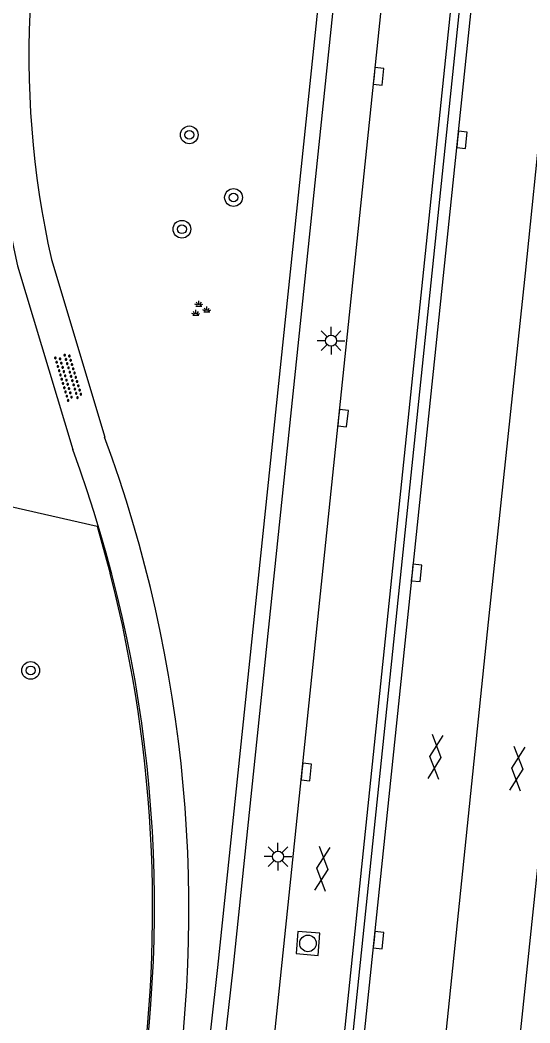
# Model space of a CAD drawing. Extents: x 125000 to 129004, y 397500 to 399008.
# Drawn here: x 127656.44 to 127679.44, y 398548.94 to 398594.19 of the extents above; entities that cross this region are included whole.
import ezdxf

# ---------------------------------------------------------------- set-up
doc = ezdxf.new("R2010")
doc.units = 0
for name, color, linetype in [('gg-afsc-hekwerk', 7, 'Continuous'), ('gg-afsc-muur', 7, 'Continuous'), ('gg-knt-onverhard', 7, 'Continuous'), ('gg-knt-verharding', 7, 'Continuous'), ('gg-knt-verharding nz', 7, 'Continuous'), ('gt-grn-groengrens', 7, 'Continuous'), ('gt-symb-boom', 7, 'Continuous'), ('gt-symb-gesloten verharding', 7, 'Continuous'), ('gt-symb-groenvak', 7, 'Continuous'), ('gt-symb-kolk', 7, 'Continuous'), ('gt-symb-lichtmast', 7, 'Continuous'), ('gt-symb-overige verharding', 7, 'Continuous'), ('gt-symb-rioolschacht', 7, 'Continuous')]:
    doc.layers.add(name, color=color, linetype=linetype)

# ---------------------------------------------------------------- blocks, each defined once
blk = doc.blocks.new('gt0-BOOM')
at = {"layer": 'gt-symb-boom'}
for radius in [0.4, 0.2]:
    blk.add_circle((0, 0), radius, dxfattribs=at)
blk = doc.blocks.new('gt0-OVH')
at = {"layer": 'gt-symb-overige verharding'}
for points in [[(-0.972, 0.298), (-0.967, 0.308), (-0.965, 0.319), (-0.966, 0.33), (-0.971, 0.34), (-0.978, 0.348), (-0.988, 0.353), (-0.999, 0.355), (-1.01, 0.354), (-1.02, 0.349), (-1.028, 0.342), (-1.033, 0.332), (-1.035, 0.321), (-1.034, 0.31), (-1.029, 0.3), (-1.022, 0.292), (-1.012, 0.287), (-1.001, 0.285), (-0.99, 0.286), (-0.98, 0.291)], [(-0.872, 0.106), (-0.867, 0.116), (-0.865, 0.126), (-0.866, 0.137), (-0.871, 0.147), (-0.878, 0.156), (-0.888, 0.161), (-0.899, 0.163), (-0.91, 0.162), (-0.92, 0.157), (-0.928, 0.15), (-0.933, 0.14), (-0.935, 0.129), (-0.934, 0.118), (-0.929, 0.108), (-0.922, 0.1), (-0.912, 0.095), (-0.901, 0.092), (-0.89, 0.094), (-0.88, 0.098)], [(-0.772, 0.298), (-0.767, 0.308), (-0.765, 0.319), (-0.766, 0.33), (-0.771, 0.34), (-0.778, 0.348), (-0.788, 0.353), (-0.799, 0.355), (-0.81, 0.354), (-0.82, 0.349), (-0.828, 0.342), (-0.833, 0.332), (-0.835, 0.321), (-0.834, 0.31), (-0.829, 0.3), (-0.822, 0.292), (-0.812, 0.287), (-0.801, 0.285), (-0.79, 0.286), (-0.78, 0.291)], [(-0.672, 0.106), (-0.667, 0.116), (-0.665, 0.126), (-0.666, 0.137), (-0.671, 0.147), (-0.678, 0.156), (-0.688, 0.161), (-0.699, 0.163), (-0.71, 0.162), (-0.72, 0.157), (-0.728, 0.15), (-0.733, 0.14), (-0.735, 0.129), (-0.734, 0.118), (-0.729, 0.108), (-0.722, 0.1), (-0.712, 0.095), (-0.701, 0.092), (-0.69, 0.094), (-0.68, 0.098)], [(-0.572, 0.298), (-0.567, 0.308), (-0.565, 0.319), (-0.566, 0.33), (-0.571, 0.34), (-0.578, 0.348), (-0.588, 0.353), (-0.599, 0.355), (-0.61, 0.354), (-0.62, 0.349), (-0.628, 0.342), (-0.633, 0.332), (-0.635, 0.321), (-0.634, 0.31), (-0.629, 0.3), (-0.622, 0.292), (-0.612, 0.287), (-0.601, 0.285), (-0.59, 0.286), (-0.58, 0.291)], [(-0.472, 0.106), (-0.467, 0.116), (-0.465, 0.126), (-0.466, 0.137), (-0.471, 0.147), (-0.478, 0.156), (-0.488, 0.161), (-0.499, 0.163), (-0.51, 0.162), (-0.52, 0.157), (-0.528, 0.15), (-0.533, 0.14), (-0.535, 0.129), (-0.534, 0.118), (-0.529, 0.108), (-0.522, 0.1), (-0.512, 0.095), (-0.501, 0.092), (-0.49, 0.094), (-0.48, 0.098)], [(-0.372, 0.298), (-0.367, 0.308), (-0.365, 0.319), (-0.366, 0.33), (-0.371, 0.34), (-0.378, 0.348), (-0.388, 0.353), (-0.399, 0.355), (-0.41, 0.354), (-0.42, 0.349), (-0.428, 0.342), (-0.433, 0.332), (-0.435, 0.321), (-0.434, 0.31), (-0.429, 0.3), (-0.422, 0.292), (-0.412, 0.287), (-0.401, 0.285), (-0.39, 0.286), (-0.38, 0.291)], [(-0.272, 0.106), (-0.267, 0.116), (-0.265, 0.126), (-0.266, 0.137), (-0.271, 0.147), (-0.278, 0.156), (-0.288, 0.161), (-0.299, 0.163), (-0.31, 0.162), (-0.32, 0.157), (-0.328, 0.15), (-0.333, 0.14), (-0.335, 0.129), (-0.334, 0.118), (-0.329, 0.108), (-0.322, 0.1), (-0.312, 0.095), (-0.301, 0.092), (-0.29, 0.094), (-0.28, 0.098)], [(-0.172, 0.298), (-0.167, 0.308), (-0.165, 0.319), (-0.166, 0.33), (-0.171, 0.34), (-0.178, 0.348), (-0.188, 0.353), (-0.199, 0.355), (-0.21, 0.354), (-0.22, 0.349), (-0.228, 0.342), (-0.233, 0.332), (-0.235, 0.321), (-0.234, 0.31), (-0.229, 0.3), (-0.222, 0.292), (-0.212, 0.287), (-0.201, 0.285), (-0.19, 0.286), (-0.18, 0.291)], [(-0.072, 0.106), (-0.067, 0.116), (-0.065, 0.126), (-0.066, 0.137), (-0.071, 0.147), (-0.078, 0.156), (-0.088, 0.161), (-0.099, 0.163), (-0.11, 0.162), (-0.12, 0.157), (-0.128, 0.15), (-0.133, 0.14), (-0.135, 0.129), (-0.134, 0.118), (-0.129, 0.108), (-0.122, 0.1), (-0.112, 0.095), (-0.101, 0.092), (-0.09, 0.094), (-0.08, 0.098)], [(0.028, 0.298), (0.033, 0.308), (0.035, 0.319), (0.034, 0.33), (0.029, 0.34), (0.022, 0.348), (0.012, 0.353), (0.001, 0.355), (-0.01, 0.354), (-0.02, 0.349), (-0.028, 0.342), (-0.033, 0.332), (-0.035, 0.321), (-0.034, 0.31), (-0.029, 0.3), (-0.022, 0.292), (-0.012, 0.287), (-0.001, 0.285), (0.01, 0.286), (0.02, 0.291)], [(0.128, 0.106), (0.133, 0.116), (0.135, 0.126), (0.134, 0.137), (0.129, 0.147), (0.122, 0.156), (0.112, 0.161), (0.101, 0.163), (0.09, 0.162), (0.08, 0.157), (0.072, 0.15), (0.067, 0.14), (0.065, 0.129), (0.066, 0.118), (0.071, 0.108), (0.078, 0.1), (0.088, 0.095), (0.099, 0.092), (0.11, 0.094), (0.12, 0.098)], [(0.228, 0.298), (0.233, 0.308), (0.235, 0.319), (0.234, 0.33), (0.229, 0.34), (0.222, 0.348), (0.212, 0.353), (0.201, 0.355), (0.19, 0.354), (0.18, 0.349), (0.172, 0.342), (0.167, 0.332), (0.165, 0.321), (0.166, 0.31), (0.171, 0.3), (0.178, 0.292), (0.188, 0.287), (0.199, 0.285), (0.21, 0.286), (0.22, 0.291)], [(0.328, 0.106), (0.333, 0.116), (0.335, 0.126), (0.334, 0.137), (0.329, 0.147), (0.322, 0.156), (0.312, 0.161), (0.301, 0.163), (0.29, 0.162), (0.28, 0.157), (0.272, 0.15), (0.267, 0.14), (0.265, 0.129), (0.266, 0.118), (0.271, 0.108), (0.278, 0.1), (0.288, 0.095), (0.299, 0.092), (0.31, 0.094), (0.32, 0.098)], [(0.428, 0.298), (0.433, 0.308), (0.435, 0.319), (0.434, 0.33), (0.429, 0.34), (0.422, 0.348), (0.412, 0.353), (0.401, 0.355), (0.39, 0.354), (0.38, 0.349), (0.372, 0.342), (0.367, 0.332), (0.365, 0.321), (0.366, 0.31), (0.371, 0.3), (0.378, 0.292), (0.388, 0.287), (0.399, 0.285), (0.41, 0.286), (0.42, 0.291)], [(0.528, 0.106), (0.533, 0.116), (0.535, 0.126), (0.534, 0.137), (0.529, 0.147), (0.522, 0.156), (0.512, 0.161), (0.501, 0.163), (0.49, 0.162), (0.48, 0.157), (0.472, 0.15), (0.467, 0.14), (0.465, 0.129), (0.466, 0.118), (0.471, 0.108), (0.478, 0.1), (0.488, 0.095), (0.499, 0.092), (0.51, 0.094), (0.52, 0.098)], [(0.628, 0.298), (0.633, 0.308), (0.635, 0.319), (0.634, 0.33), (0.629, 0.34), (0.622, 0.348), (0.612, 0.353), (0.601, 0.355), (0.59, 0.354), (0.58, 0.349), (0.572, 0.342), (0.567, 0.332), (0.565, 0.321), (0.566, 0.31), (0.571, 0.3), (0.578, 0.292), (0.588, 0.287), (0.599, 0.285), (0.61, 0.286), (0.62, 0.291)], [(0.728, 0.106), (0.733, 0.116), (0.735, 0.126), (0.734, 0.137), (0.729, 0.147), (0.722, 0.156), (0.712, 0.161), (0.701, 0.163), (0.69, 0.162), (0.68, 0.157), (0.672, 0.15), (0.667, 0.14), (0.665, 0.129), (0.666, 0.118), (0.671, 0.108), (0.678, 0.1), (0.688, 0.095), (0.699, 0.092), (0.71, 0.094), (0.72, 0.098)], [(0.828, 0.298), (0.833, 0.308), (0.835, 0.319), (0.834, 0.33), (0.829, 0.34), (0.822, 0.348), (0.812, 0.353), (0.801, 0.355), (0.79, 0.354), (0.78, 0.349), (0.772, 0.342), (0.767, 0.332), (0.765, 0.321), (0.766, 0.31), (0.771, 0.3), (0.778, 0.292), (0.788, 0.287), (0.799, 0.285), (0.81, 0.286), (0.82, 0.291)], [(0.928, 0.106), (0.933, 0.116), (0.935, 0.126), (0.934, 0.137), (0.929, 0.147), (0.922, 0.156), (0.912, 0.161), (0.901, 0.163), (0.89, 0.162), (0.88, 0.157), (0.872, 0.15), (0.867, 0.14), (0.865, 0.129), (0.866, 0.118), (0.871, 0.108), (0.878, 0.1), (0.888, 0.095), (0.899, 0.092), (0.91, 0.094), (0.92, 0.098)], [(1.028, 0.298), (1.033, 0.308), (1.035, 0.319), (1.034, 0.33), (1.029, 0.34), (1.022, 0.348), (1.012, 0.353), (1.001, 0.355), (0.99, 0.354), (0.98, 0.349), (0.972, 0.342), (0.967, 0.332), (0.965, 0.321), (0.966, 0.31), (0.971, 0.3), (0.978, 0.292), (0.988, 0.287), (0.999, 0.285), (1.01, 0.286), (1.02, 0.291)], [(-0.972, -0.142), (-0.967, -0.132), (-0.965, -0.121), (-0.966, -0.11), (-0.971, -0.1), (-0.978, -0.092), (-0.988, -0.087), (-0.999, -0.085), (-1.01, -0.086), (-1.02, -0.091), (-1.028, -0.098), (-1.033, -0.108), (-1.035, -0.119), (-1.034, -0.13), (-1.029, -0.14), (-1.022, -0.148), (-1.012, -0.153), (-1.001, -0.155), (-0.99, -0.154), (-0.98, -0.149)], [(-0.872, -0.334), (-0.867, -0.324), (-0.865, -0.314), (-0.866, -0.303), (-0.871, -0.293), (-0.878, -0.284), (-0.888, -0.279), (-0.899, -0.277), (-0.91, -0.278), (-0.92, -0.283), (-0.928, -0.29), (-0.933, -0.3), (-0.935, -0.311), (-0.934, -0.322), (-0.929, -0.332), (-0.922, -0.34), (-0.912, -0.345), (-0.901, -0.348), (-0.89, -0.346), (-0.88, -0.342)], [(-0.772, -0.142), (-0.767, -0.132), (-0.765, -0.121), (-0.766, -0.11), (-0.771, -0.1), (-0.778, -0.092), (-0.788, -0.087), (-0.799, -0.085), (-0.81, -0.086), (-0.82, -0.091), (-0.828, -0.098), (-0.833, -0.108), (-0.835, -0.119), (-0.834, -0.13), (-0.829, -0.14), (-0.822, -0.148), (-0.812, -0.153), (-0.801, -0.155), (-0.79, -0.154), (-0.78, -0.149)], [(-0.672, -0.334), (-0.667, -0.324), (-0.665, -0.314), (-0.666, -0.303), (-0.671, -0.293), (-0.678, -0.284), (-0.688, -0.279), (-0.699, -0.277), (-0.71, -0.278), (-0.72, -0.283), (-0.728, -0.29), (-0.733, -0.3), (-0.735, -0.311), (-0.734, -0.322), (-0.729, -0.332), (-0.722, -0.34), (-0.712, -0.345), (-0.701, -0.348), (-0.69, -0.346), (-0.68, -0.342)], [(-0.572, -0.142), (-0.567, -0.132), (-0.565, -0.121), (-0.566, -0.11), (-0.571, -0.1), (-0.578, -0.092), (-0.588, -0.087), (-0.599, -0.085), (-0.61, -0.086), (-0.62, -0.091), (-0.628, -0.098), (-0.633, -0.108), (-0.635, -0.119), (-0.634, -0.13), (-0.629, -0.14), (-0.622, -0.148), (-0.612, -0.153), (-0.601, -0.155), (-0.59, -0.154), (-0.58, -0.149)], [(-0.472, -0.334), (-0.467, -0.324), (-0.465, -0.314), (-0.466, -0.303), (-0.471, -0.293), (-0.478, -0.284), (-0.488, -0.279), (-0.499, -0.277), (-0.51, -0.278), (-0.52, -0.283), (-0.528, -0.29), (-0.533, -0.3), (-0.535, -0.311), (-0.534, -0.322), (-0.529, -0.332), (-0.522, -0.34), (-0.512, -0.345), (-0.501, -0.348), (-0.49, -0.346), (-0.48, -0.342)], [(-0.372, -0.142), (-0.367, -0.132), (-0.365, -0.121), (-0.366, -0.11), (-0.371, -0.1), (-0.378, -0.092), (-0.388, -0.087), (-0.399, -0.085), (-0.41, -0.086), (-0.42, -0.091), (-0.428, -0.098), (-0.433, -0.108), (-0.435, -0.119), (-0.434, -0.13), (-0.429, -0.14), (-0.422, -0.148), (-0.412, -0.153), (-0.401, -0.155), (-0.39, -0.154), (-0.38, -0.149)], [(-0.272, -0.334), (-0.267, -0.324), (-0.265, -0.314), (-0.266, -0.303), (-0.271, -0.293), (-0.278, -0.284), (-0.288, -0.279), (-0.299, -0.277), (-0.31, -0.278), (-0.32, -0.283), (-0.328, -0.29), (-0.333, -0.3), (-0.335, -0.311), (-0.334, -0.322), (-0.329, -0.332), (-0.322, -0.34), (-0.312, -0.345), (-0.301, -0.348), (-0.29, -0.346), (-0.28, -0.342)], [(-0.172, -0.142), (-0.167, -0.132), (-0.165, -0.121), (-0.166, -0.11), (-0.171, -0.1), (-0.178, -0.092), (-0.188, -0.087), (-0.199, -0.085), (-0.21, -0.086), (-0.22, -0.091), (-0.228, -0.098), (-0.233, -0.108), (-0.235, -0.119), (-0.234, -0.13), (-0.229, -0.14), (-0.222, -0.148), (-0.212, -0.153), (-0.201, -0.155), (-0.19, -0.154), (-0.18, -0.149)], [(-0.072, -0.334), (-0.067, -0.324), (-0.065, -0.314), (-0.066, -0.303), (-0.071, -0.293), (-0.078, -0.284), (-0.088, -0.279), (-0.099, -0.277), (-0.11, -0.278), (-0.12, -0.283), (-0.128, -0.29), (-0.133, -0.3), (-0.135, -0.311), (-0.134, -0.322), (-0.129, -0.332), (-0.122, -0.34), (-0.112, -0.345), (-0.101, -0.348), (-0.09, -0.346), (-0.08, -0.342)], [(0.028, -0.142), (0.033, -0.132), (0.035, -0.121), (0.034, -0.11), (0.029, -0.1), (0.022, -0.092), (0.012, -0.087), (0.001, -0.085), (-0.01, -0.086), (-0.02, -0.091), (-0.028, -0.098), (-0.033, -0.108), (-0.035, -0.119), (-0.034, -0.13), (-0.029, -0.14), (-0.022, -0.148), (-0.012, -0.153), (-0.001, -0.155), (0.01, -0.154), (0.02, -0.149)], [(0.128, -0.334), (0.133, -0.324), (0.135, -0.314), (0.134, -0.303), (0.129, -0.293), (0.122, -0.284), (0.112, -0.279), (0.101, -0.277), (0.09, -0.278), (0.08, -0.283), (0.072, -0.29), (0.067, -0.3), (0.065, -0.311), (0.066, -0.322), (0.071, -0.332), (0.078, -0.34), (0.088, -0.345), (0.099, -0.348), (0.11, -0.346), (0.12, -0.342)], [(0.228, -0.142), (0.233, -0.132), (0.235, -0.121), (0.234, -0.11), (0.229, -0.1), (0.222, -0.092), (0.212, -0.087), (0.201, -0.085), (0.19, -0.086), (0.18, -0.091), (0.172, -0.098), (0.167, -0.108), (0.165, -0.119), (0.166, -0.13), (0.171, -0.14), (0.178, -0.148), (0.188, -0.153), (0.199, -0.155), (0.21, -0.154), (0.22, -0.149)], [(0.328, -0.334), (0.333, -0.324), (0.335, -0.314), (0.334, -0.303), (0.329, -0.293), (0.322, -0.284), (0.312, -0.279), (0.301, -0.277), (0.29, -0.278), (0.28, -0.283), (0.272, -0.29), (0.267, -0.3), (0.265, -0.311), (0.266, -0.322), (0.271, -0.332), (0.278, -0.34), (0.288, -0.345), (0.299, -0.348), (0.31, -0.346), (0.32, -0.342)], [(0.428, -0.142), (0.433, -0.132), (0.435, -0.121), (0.434, -0.11), (0.429, -0.1), (0.422, -0.092), (0.412, -0.087), (0.401, -0.085), (0.39, -0.086), (0.38, -0.091), (0.372, -0.098), (0.367, -0.108), (0.365, -0.119), (0.366, -0.13), (0.371, -0.14), (0.378, -0.148), (0.388, -0.153), (0.399, -0.155), (0.41, -0.154), (0.42, -0.149)], [(0.528, -0.334), (0.533, -0.324), (0.535, -0.314), (0.534, -0.303), (0.529, -0.293), (0.522, -0.284), (0.512, -0.279), (0.501, -0.277), (0.49, -0.278), (0.48, -0.283), (0.472, -0.29), (0.467, -0.3), (0.465, -0.311), (0.466, -0.322), (0.471, -0.332), (0.478, -0.34), (0.488, -0.345), (0.499, -0.348), (0.51, -0.346), (0.52, -0.342)], [(0.628, -0.142), (0.633, -0.132), (0.635, -0.121), (0.634, -0.11), (0.629, -0.1), (0.622, -0.092), (0.612, -0.087), (0.601, -0.085), (0.59, -0.086), (0.58, -0.091), (0.572, -0.098), (0.567, -0.108), (0.565, -0.119), (0.566, -0.13), (0.571, -0.14), (0.578, -0.148), (0.588, -0.153), (0.599, -0.155), (0.61, -0.154), (0.62, -0.149)], [(0.728, -0.334), (0.733, -0.324), (0.735, -0.314), (0.734, -0.303), (0.729, -0.293), (0.722, -0.284), (0.712, -0.279), (0.701, -0.277), (0.69, -0.278), (0.68, -0.283), (0.672, -0.29), (0.667, -0.3), (0.665, -0.311), (0.666, -0.322), (0.671, -0.332), (0.678, -0.34), (0.688, -0.345), (0.699, -0.348), (0.71, -0.346), (0.72, -0.342)], [(0.828, -0.142), (0.833, -0.132), (0.835, -0.121), (0.834, -0.11), (0.829, -0.1), (0.822, -0.092), (0.812, -0.087), (0.801, -0.085), (0.79, -0.086), (0.78, -0.091), (0.772, -0.098), (0.767, -0.108), (0.765, -0.119), (0.766, -0.13), (0.771, -0.14), (0.778, -0.148), (0.788, -0.153), (0.799, -0.155), (0.81, -0.154), (0.82, -0.149)], [(0.928, -0.334), (0.933, -0.324), (0.935, -0.314), (0.934, -0.303), (0.929, -0.293), (0.922, -0.284), (0.912, -0.279), (0.901, -0.277), (0.89, -0.278), (0.88, -0.283), (0.872, -0.29), (0.867, -0.3), (0.865, -0.311), (0.866, -0.322), (0.871, -0.332), (0.878, -0.34), (0.888, -0.345), (0.899, -0.348), (0.91, -0.346), (0.92, -0.342)], [(1.028, -0.142), (1.033, -0.132), (1.035, -0.121), (1.034, -0.11), (1.029, -0.1), (1.022, -0.092), (1.012, -0.087), (1.001, -0.085), (0.99, -0.086), (0.98, -0.091), (0.972, -0.098), (0.967, -0.108), (0.965, -0.119), (0.966, -0.13), (0.971, -0.14), (0.978, -0.148), (0.988, -0.153), (0.999, -0.155), (1.01, -0.154), (1.02, -0.149)]]:
    blk.add_lwpolyline(points, close=True, dxfattribs=at)
blk = doc.blocks.new('gt0-GRVAK')
at = {"layer": 'gt-symb-groenvak'}
for p, q in [((-0.11, 0.189), (-0.228, 0.24)), ((-0.182, 0.153), (0.088, 0.153)), ((-0.091, 0.211), (-0.156, 0.322)), ((-0.047, 0.214), (-0.047, 0.393)), ((-0.004, 0.211), (0.061, 0.322)), ((0.015, 0.189), (0.133, 0.24)), ((0.262, -0.052), (0.197, 0.059)), ((0.305, -0.049), (0.305, 0.13)), ((0.349, -0.052), (0.414, 0.059)), ((-0.245, -0.228), (-0.363, -0.177)), ((-0.318, -0.264), (-0.047, -0.264)), ((-0.226, -0.206), (-0.291, -0.095)), ((-0.183, -0.203), (-0.183, -0.024)), ((-0.139, -0.206), (-0.074, -0.095)), ((-0.12, -0.228), (-0.002, -0.177)), ((0.243, -0.074), (0.125, -0.023)), ((0.17, -0.11), (0.441, -0.11)), ((0.368, -0.074), (0.486, -0.023))]:
    blk.add_line(p, q, dxfattribs=at)
blk = doc.blocks.new('gt0-LMAST')
at = {"layer": 'gt-symb-lichtmast'}
for p, q in [((-0.005, 0.246), (-0.005, 0.621)), ((-0.182, 0.173), (-0.447, 0.438)), ((0.172, 0.173), (0.437, 0.438)), ((-0.255, -0.004), (-0.63, -0.004)), ((-0.182, -0.181), (-0.447, -0.446)), ((-0.005, -0.254), (-0.005, -0.629)), ((0.437, -0.446), (0.172, -0.181)), ((0.245, -0.004), (0.62, -0.004))]:
    blk.add_line(p, q, dxfattribs=at)
blk.add_circle((-0.005, -0.004), 0.25, dxfattribs=at)
blk = doc.blocks.new('gt0-KOLK')
at = {"layer": 'gt-symb-kolk'}
blk.add_lwpolyline([(0, 0), (0.375, 0), (0.375, 0.4), (-0.375, 0.4), (-0.375, 0), (0, 0)], dxfattribs=at)
blk = doc.blocks.new('gt0-RS')
at = {"layer": 'gt-symb-rioolschacht'}
blk.add_lwpolyline([(-0.5, -0.5), (0.5, -0.5), (0.5, 0.5), (-0.5, 0.5)], close=True, dxfattribs=at)
blk.add_circle((0, 0), 0.375, dxfattribs=at)
blk = doc.blocks.new('gt0-GESVH1')
at = {"layer": 'gt-symb-gesloten verharding'}
for p, q in [((-0.992, -0.261), (0.008, 0.239)), ((0.008, -0.261), (-0.992, 0.239)), ((0.008, 0.239), (1.008, -0.261)), ((1.008, 0.239), (0.008, -0.261))]:
    blk.add_line(p, q, dxfattribs=at)

msp = doc.modelspace()

# ---------------------------------------------------------------- linework, layer by layer
at = {"layer": 'gg-afsc-hekwerk'}
msp.add_line((127659.914, 398571.356), (127660.505, 398569.218), dxfattribs=at)
msp.add_lwpolyline([(127645.574, 398572.861), (127645.978, 398574.526), (127659.914, 398571.356)], dxfattribs=at)
msp.add_arc((127601.463, 398554.062), 60.956, 350.53239, 14.39715, dxfattribs=at)
at = {"layer": 'gg-afsc-muur'}
msp.add_line((127678.79, 398619.012), (127669.487, 398529.614), dxfattribs=at)
msp.add_lwpolyline([(127670.368, 398541.63), (127678.395, 398619.042), (127678.79, 398619.012)], dxfattribs=at)
at = {"layer": 'gg-knt-onverhard'}
for p, q in [((127656.322, 398583.107), (127658.812, 398574.808)), ((127657.852, 398583.388), (127660.255, 398575.371))]:
    msp.add_line(p, q, dxfattribs=at)
for centre, radius, start, end in [((127698.877, 398592.57), 43.595, 159.7659, 192.5362), ((127698.98, 398592.605), 42.148, 160.2632, 192.631), ((127602.274, 398554.036), 61.781, 350.2094, 20.20217), ((127603.208, 398554.207), 59.297, 350.00035, 20.32999)]:
    msp.add_arc(centre, radius, start, end, dxfattribs=at)
at = {"layer": 'gg-knt-verharding'}
for p, q in [((127666.046, 398551.362), (127673.555, 398623.291)), ((127667.298, 398542.46), (127675.645, 398622.713)), ((127686.099, 398616.784), (127676.941, 398528.655)), ((127670.007, 398529.547), (127677.879, 398605.116)), ((127665.11, 398543.052), (127666.046, 398551.362))]:
    msp.add_line(p, q, dxfattribs=at)
at = {"layer": 'gg-knt-verharding nz'}
msp.add_lwpolyline([(127682.786, 398617.079), (127680.763, 398597.833), (127679.226, 398582.773), (127677.551, 398567.02), (127673.647, 398529.079)], dxfattribs=at)
at = {"layer": 'gt-grn-groengrens'}
msp.add_lwpolyline([(127672.99, 398628.703), (127673.32, 398627.779), (127665.35, 398551.44), (127664.424, 398543.22)], dxfattribs=at)

# ---------------------------------------------------------------- block references
at = {"layer": 'gt-symb-boom'}
for p in [(127664.073, 398589.012), (127666.068, 398586.185), (127663.74, 398584.754), (127656.917, 398564.842)]:
    msp.add_blockref('gt0-BOOM', p, dxfattribs=at)
at = {"layer": 'gt-symb-gesloten verharding'}
for p, rotation in [((127675.165, 398560.933), 84.14690870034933), ((127678.854, 398560.405), 84.08992967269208), ((127670.086, 398555.896), -95.91007032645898)]:
    msp.add_blockref('gt0-GESVH1', p, dxfattribs=dict(at, rotation=rotation))
at = {"layer": 'gt-symb-groenvak'}
msp.add_blockref('gt0-GRVAK', (127664.555, 398581.133), dxfattribs=at)
at = {"layer": 'gt-symb-kolk'}
for p, rotation in [((127672.407, 398591.671), -95.79610065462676), ((127676.176, 398588.809), -96.03000880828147), ((127670.811, 398576.249), -96.03000880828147), ((127674.123, 398569.265), -95.91007032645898), ((127669.156, 398560.278), -95.625060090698), ((127672.41, 398552.692), -95.91007032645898)]:
    msp.add_blockref('gt0-KOLK', p, dxfattribs=dict(at, rotation=rotation))
at = {"layer": 'gt-symb-lichtmast'}
for p in [(127670.474, 398579.728), (127668.077, 398556.446)]:
    msp.add_blockref('gt0-LMAST', p, dxfattribs=at)
at = {"layer": 'gt-symb-overige verharding', "rotation": 106.7321602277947}
msp.add_blockref('gt0-OVH', (127658.624, 398578.078), dxfattribs=at)
at = {"layer": 'gt-symb-rioolschacht', "rotation": -94.75888567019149}
msp.add_blockref('gt0-RS', (127669.427, 398552.526), dxfattribs=at)

doc.saveas('drawing.dxf')
